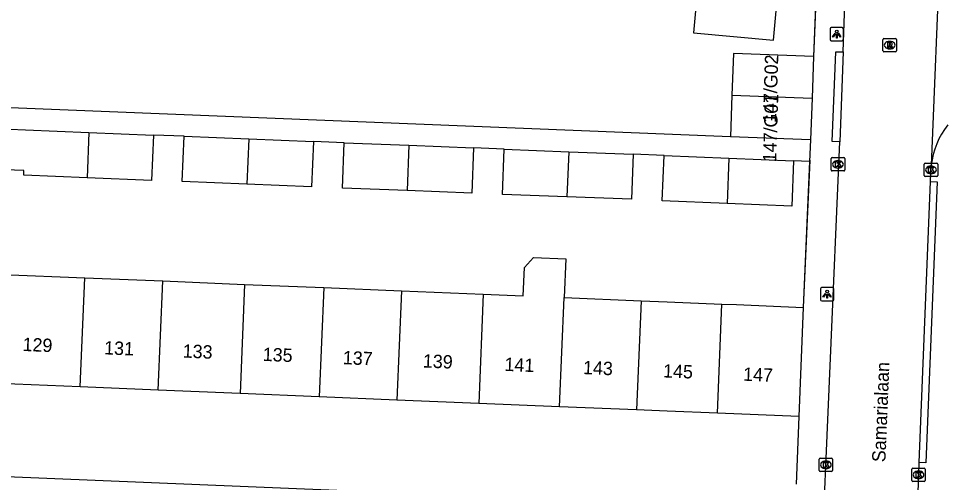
# Model space of a CAD drawing. Extents: x 161355 to 162026, y 386504 to 387459.
# Drawn here: x 161451.4 to 161520.8, y 387097.8 to 387132.6 of the extents above; entities that cross this region are included whole.
import ezdxf

# ---------------------------------------------------------------- set-up
doc = ezdxf.new("R2010")
doc.units = 0
for name, color, linetype in [('IMGEO_Kolk', 7, 'Continuous'), ('IMGEO_Lichtpunt', 7, 'Continuous'), ('IMGEO_Muur', 7, 'Continuous'), ('IMGEO_Openbare_ruimte_label', 7, 'Continuous'), ('IMGEO_Pand', 7, 'Continuous'), ('IMGEO_Pand_nummerreeks', 7, 'Continuous'), ('IMGEO_Rijbaan_lokaal_open', 7, 'Continuous'), ('IMGEO_Rioolput', 7, 'Continuous'), ('IMGEO_Voetpad_open', 7, 'Continuous')]:
    doc.layers.add(name, color=color, linetype=linetype)

msp = doc.modelspace()

# ---------------------------------------------------------------- linework, layer by layer
at = {"layer": 'IMGEO_Kolk'}
for p, q in [((161512.292, 387121.215), (161512.292, 387122.067)), ((161512.367, 387122.141), (161513.219, 387122.141)), ((161512.78, 387121.921), (161512.805, 387121.921)), ((161513.293, 387122.067), (161513.293, 387121.215)), ((161519.26, 387120.795), (161519.26, 387121.647)), ((161519.335, 387121.721), (161520.187, 387121.721)), ((161519.748, 387121.501), (161519.773, 387121.501)), ((161520.261, 387121.647), (161520.261, 387120.795)), ((161513.219, 387121.141), (161512.367, 387121.141)), ((161512.803, 387121.361), (161512.778, 387121.361)), ((161519.771, 387120.941), (161519.746, 387120.941)), ((161520.187, 387120.721), (161519.335, 387120.721)), ((161511.386, 387098.691), (161511.386, 387099.543)), ((161511.461, 387099.617), (161512.313, 387099.617)), ((161511.874, 387099.397), (161511.899, 387099.397)), ((161512.387, 387099.543), (161512.387, 387098.691)), ((161512.313, 387098.617), (161511.461, 387098.617)), ((161511.897, 387098.837), (161511.872, 387098.837)), ((161518.329, 387097.941), (161518.329, 387098.793)), ((161518.404, 387098.867), (161519.256, 387098.867)), ((161518.817, 387098.647), (161518.842, 387098.647)), ((161519.33, 387098.793), (161519.33, 387097.941)), ((161519.256, 387097.867), (161518.404, 387097.867)), ((161518.84, 387098.087), (161518.815, 387098.087))]:
    msp.add_line(p, q, dxfattribs=at)
for points in [[(161512.292, 387121.215), (161512.292, 387122.067)], [(161512.367, 387122.141), (161513.219, 387122.141)], [(161512.613, 387121.841), (161512.736, 387121.841), (161512.736, 387121.69), (161512.866, 387121.841), (161513.03, 387121.841), (161512.884, 387121.69), (161513.037, 387121.441), (161512.885, 387121.441), (161512.8, 387121.605), (161512.736, 387121.538), (161512.736, 387121.441), (161512.613, 387121.441), (161512.613, 387121.841)], [(161513.293, 387122.067), (161513.293, 387121.215)], [(161519.26, 387120.795), (161519.26, 387121.647)], [(161519.335, 387121.721), (161520.187, 387121.721)], [(161520.261, 387121.647), (161520.261, 387120.795)], [(161513.219, 387121.141), (161512.367, 387121.141)], [(161519.581, 387121.421), (161519.704, 387121.421), (161519.704, 387121.27), (161519.834, 387121.421), (161519.998, 387121.421), (161519.852, 387121.27), (161520.005, 387121.021), (161519.853, 387121.021), (161519.768, 387121.185), (161519.704, 387121.118), (161519.704, 387121.021), (161519.581, 387121.021), (161519.581, 387121.421)], [(161520.187, 387120.721), (161519.335, 387120.721)], [(161511.386, 387098.691), (161511.386, 387099.543)], [(161511.461, 387099.617), (161512.313, 387099.617)], [(161511.707, 387099.317), (161511.83, 387099.317), (161511.83, 387099.166), (161511.96, 387099.317), (161512.124, 387099.317), (161511.978, 387099.166), (161512.131, 387098.917), (161511.979, 387098.917), (161511.894, 387099.081), (161511.83, 387099.014), (161511.83, 387098.917), (161511.707, 387098.917), (161511.707, 387099.317)], [(161512.387, 387099.543), (161512.387, 387098.691)], [(161512.313, 387098.617), (161511.461, 387098.617)], [(161518.329, 387097.941), (161518.329, 387098.793)], [(161518.404, 387098.867), (161519.256, 387098.867)], [(161518.65, 387098.567), (161518.773, 387098.567), (161518.773, 387098.416), (161518.903, 387098.567), (161519.067, 387098.567), (161518.921, 387098.416), (161519.074, 387098.167), (161518.922, 387098.167), (161518.837, 387098.331), (161518.773, 387098.264), (161518.773, 387098.167), (161518.65, 387098.167), (161518.65, 387098.567)], [(161519.33, 387098.793), (161519.33, 387097.941)], [(161519.256, 387097.867), (161518.404, 387097.867)]]:
    msp.add_lwpolyline(points, dxfattribs=at)
for centre, start, end in [((161512.369, 387122.065), 91.55205, 178.44795), ((161512.369, 387122.065), 91.55205, 178.44795), ((161513.217, 387122.065), 1.55205, 88.44795), ((161513.217, 387122.065), 1.55205, 88.44795), ((161519.337, 387121.645), 91.55205, 178.44795), ((161519.337, 387121.645), 91.55205, 178.44795), ((161520.185, 387121.645), 1.55205, 88.44795), ((161520.185, 387121.645), 1.55205, 88.44795), ((161512.369, 387121.217), 181.55205, 268.44795), ((161512.369, 387121.217), 181.55205, 268.44795), ((161513.217, 387121.217), 271.55205, 358.44795), ((161513.217, 387121.217), 271.55205, 358.44795), ((161519.337, 387120.797), 181.55205, 268.44795), ((161519.337, 387120.797), 181.55205, 268.44795), ((161520.185, 387120.797), 271.55205, 358.44795), ((161520.185, 387120.797), 271.55205, 358.44795), ((161511.463, 387099.541), 91.55205, 178.44795), ((161511.463, 387099.541), 91.55205, 178.44795), ((161512.311, 387099.541), 1.55205, 88.44795), ((161512.311, 387099.541), 1.55205, 88.44795), ((161511.463, 387098.693), 181.55205, 268.44795), ((161511.463, 387098.693), 181.55205, 268.44795), ((161512.311, 387098.693), 271.55205, 358.44795), ((161512.311, 387098.693), 271.55205, 358.44795), ((161518.406, 387098.791), 91.55205, 178.44795), ((161518.406, 387098.791), 91.55205, 178.44795), ((161519.254, 387098.791), 1.55205, 88.44795), ((161519.254, 387098.791), 1.55205, 88.44795), ((161518.406, 387097.943), 181.55205, 268.44795), ((161518.406, 387097.943), 181.55205, 268.44795), ((161519.254, 387097.943), 271.55205, 358.44795), ((161519.254, 387097.943), 271.55205, 358.44795)]:
    msp.add_arc(centre, 0.0765, start, end, dxfattribs=at)
for centre, major_axis, ratio, start_param, end_param in [((161512.779, 387121.641), (-0.387, 0.002), 0.722429, 4.712389, 7.853982), ((161512.804, 387121.641), (-0.39, 0.002), 0.717154, 1.570796, 4.712389), ((161519.747, 387121.221), (-0.387, 0.002), 0.722429, 4.712389, 7.853982), ((161519.772, 387121.221), (-0.39, 0.002), 0.717154, 1.570796, 4.712389), ((161511.873, 387099.117), (-0.387, 0.002), 0.722429, 4.712389, 7.853982), ((161511.898, 387099.117), (-0.39, 0.002), 0.717154, 1.570796, 4.712389), ((161518.816, 387098.367), (-0.387, 0.002), 0.722429, 4.712389, 7.853982), ((161518.841, 387098.367), (-0.39, 0.002), 0.717154, 1.570796, 4.712389)]:
    msp.add_ellipse(centre, major_axis=major_axis, ratio=ratio, start_param=start_param, end_param=end_param, dxfattribs=at)
at = {"layer": 'IMGEO_Lichtpunt'}
for p, q in [((161512.197, 387131.794), (161512.197, 387130.987)), ((161512.197, 387131.794), (161512.197, 387130.987)), ((161513.099, 387131.889), (161512.291, 387131.889)), ((161513.099, 387131.889), (161512.291, 387131.889)), ((161513.193, 387130.987), (161513.193, 387131.794)), ((161513.193, 387130.987), (161513.193, 387131.794)), ((161512.291, 387130.893), (161513.099, 387130.893)), ((161512.291, 387130.893), (161513.099, 387130.893)), ((161511.477, 387112.302), (161511.477, 387111.495)), ((161511.477, 387112.302), (161511.477, 387111.495)), ((161512.379, 387112.397), (161511.571, 387112.397)), ((161512.379, 387112.397), (161511.571, 387112.397)), ((161512.473, 387111.495), (161512.473, 387112.302)), ((161512.473, 387111.495), (161512.473, 387112.302)), ((161511.571, 387111.401), (161512.379, 387111.401)), ((161511.571, 387111.401), (161512.379, 387111.401))]:
    msp.add_line(p, q, dxfattribs=at)
for points in [[(161512.571, 387131.458), (161512.61, 387131.43), (161512.422, 387131.168), (161512.384, 387131.195), (161512.571, 387131.458)], [(161512.673, 387131.41), (161512.72, 387131.41), (161512.72, 387131.088), (161512.673, 387131.088), (161512.673, 387131.41)], [(161512.783, 387131.43), (161512.821, 387131.457), (161513.008, 387131.195), (161512.969, 387131.167), (161512.783, 387131.43)], [(161511.851, 387111.966), (161511.89, 387111.938), (161511.702, 387111.676), (161511.664, 387111.703), (161511.851, 387111.966)], [(161511.953, 387111.918), (161512, 387111.918), (161512, 387111.596), (161511.953, 387111.596), (161511.953, 387111.918)], [(161512.063, 387111.938), (161512.101, 387111.965), (161512.288, 387111.703), (161512.249, 387111.675), (161512.063, 387111.938)]]:
    msp.add_lwpolyline(points, dxfattribs=at)
for centre in [(161512.696, 387131.592), (161511.976, 387112.1)]:
    msp.add_circle(centre, 0.0994, dxfattribs=at)
for centre, start, end in [((161512.291, 387131.794), 90, 180), ((161512.291, 387131.794), 90, 180), ((161513.099, 387131.794), 0, 90), ((161513.099, 387131.794), 0, 90), ((161512.291, 387130.987), 180, 270), ((161512.291, 387130.987), 180, 270), ((161513.099, 387130.987), 270, 0), ((161513.099, 387130.987), 270, 360), ((161511.571, 387112.302), 90, 180), ((161511.571, 387112.302), 90, 180), ((161512.379, 387112.302), 0, 90), ((161512.379, 387112.302), 0, 90), ((161511.571, 387111.495), 180, 270), ((161511.571, 387111.495), 180, 270), ((161512.379, 387111.495), 270, 0), ((161512.379, 387111.495), 270, 360)]:
    msp.add_arc(centre, 0.0946, start, end, dxfattribs=at)
at = {"layer": 'IMGEO_Muur'}
for points in [[(161511.276, 387137.506), (161510.967, 387129.712)], [(161510.673, 387121.961), (161510.192, 387110.915)]]:
    msp.add_lwpolyline(points, dxfattribs=at)
at = {"layer": 'IMGEO_Pand'}
for points in [[(161502.051, 387135.106), (161502.288, 387135.084), (161501.961, 387131.496), (161507.952, 387130.951), (161508.278, 387134.539), (161508.471, 387134.521)], [(161510.967, 387129.712), (161504.962, 387129.932), (161504.848, 387126.813)], [(161510.967, 387129.712), (161510.853, 387126.594)], [(161504.848, 387126.813), (161504.734, 387123.695)], [(161504.848, 387126.813), (161510.853, 387126.594)], [(161510.853, 387126.594), (161510.739, 387123.475)], [(161456.54, 387120.632), (161451.786, 387120.823), (161451.8, 387121.17), (161448.261, 387121.313), (161448.384, 387124.363)], [(161448.384, 387124.363), (161451.922, 387124.22), (161456.677, 387124.029)], [(161456.677, 387124.029), (161456.54, 387120.632)], [(161461.503, 387123.835), (161461.366, 387120.438), (161456.54, 387120.632)], [(161456.677, 387124.029), (161461.503, 387123.835)], [(161468.507, 387120.15), (161463.66, 387120.345), (161463.797, 387123.743)], [(161463.797, 387123.743), (161468.644, 387123.547)], [(161510.739, 387123.475), (161504.734, 387123.695)], [(161468.644, 387123.547), (161468.507, 387120.15)], [(161473.49, 387123.352), (161473.353, 387119.955), (161468.507, 387120.15)], [(161468.644, 387123.547), (161473.49, 387123.352)], [(161480.504, 387119.668), (161475.666, 387119.862), (161475.802, 387123.259)], [(161475.802, 387123.259), (161480.64, 387123.065)], [(161480.64, 387123.065), (161480.504, 387119.668)], [(161485.486, 387122.87), (161485.35, 387119.473), (161480.504, 387119.668)], [(161480.64, 387123.065), (161485.486, 387122.87)], [(161492.477, 387119.206), (161487.647, 387119.38), (161487.784, 387122.777)], [(161487.784, 387122.777), (161492.618, 387122.583)], [(161492.618, 387122.583), (161492.477, 387119.206)], [(161497.454, 387122.388), (161497.314, 387119.032), (161492.477, 387119.206)], [(161492.618, 387122.583), (161497.454, 387122.388)], [(161504.479, 387118.703), (161499.625, 387118.898), (161499.761, 387122.295)], [(161499.761, 387122.295), (161504.615, 387122.1)], [(161504.615, 387122.1), (161504.479, 387118.703)], [(161509.461, 387121.905), (161509.325, 387118.508), (161504.479, 387118.703)], [(161504.615, 387122.1), (161509.461, 387121.905)], [(161486.219, 387111.904), (161489.205, 387111.781), (161489.293, 387113.906), (161489.973, 387114.652), (161492.396, 387114.552), (161492.276, 387111.654)], [(161450.208, 387113.391), (161456.363, 387113.136)], [(161456.025, 387104.951), (161456.363, 387113.136)], [(161456.363, 387113.136), (161462.209, 387112.895)], [(161461.871, 387104.71), (161462.209, 387112.895)], [(161462.209, 387112.895), (161468.331, 387112.642)], [(161468.331, 387112.642), (161467.993, 387104.457)], [(161468.331, 387112.642), (161474.265, 387112.397)], [(161474.265, 387112.397), (161473.927, 387104.212)], [(161474.265, 387112.397), (161480.088, 387112.157)], [(161480.088, 387112.157), (161479.75, 387103.972)], [(161480.088, 387112.157), (161486.219, 387111.904)], [(161486.219, 387111.904), (161485.881, 387103.719)], [(161491.938, 387103.469), (161492.276, 387111.654)], [(161492.276, 387111.654), (161498.039, 387111.416)], [(161498.039, 387111.416), (161497.701, 387103.231)], [(161498.039, 387111.416), (161500, 387111.335), (161504.097, 387111.166)], [(161503.759, 387102.981), (161504.097, 387111.166)], [(161504.097, 387111.166), (161505.197, 387111.121), (161510.192, 387110.915)], [(161510.192, 387110.915), (161509.854, 387102.729)], [(161456.025, 387104.951), (161449.869, 387105.205), (161449.953, 387107.231)], [(161461.871, 387104.71), (161456.025, 387104.951)], [(161467.993, 387104.457), (161461.871, 387104.71)], [(161473.927, 387104.212), (161467.993, 387104.457)], [(161479.75, 387103.972), (161473.927, 387104.212)], [(161485.881, 387103.719), (161479.75, 387103.972)], [(161491.938, 387103.469), (161485.881, 387103.719)], [(161497.701, 387103.231), (161491.938, 387103.469)], [(161503.759, 387102.981), (161500, 387103.136), (161497.701, 387103.231)], [(161509.854, 387102.729), (161503.759, 387102.981)]]:
    msp.add_lwpolyline(points, dxfattribs=at)
at = {"layer": 'IMGEO_Rijbaan_lokaal_open'}
for points in [[(161513.191, 387130.059), (161513.739, 387145.846)], [(161520.472, 387138.311), (161520.445, 387138.15), (161519.774, 387121.572)], [(161513.191, 387130.059), (161512.919, 387123.336)], [(161511.482, 387089.761), (161512.919, 387123.336)], [(161519.725, 387120.348), (161519.774, 387121.572)], [(161518.878, 387099.285), (161519.725, 387120.348)], [(161518.541, 387089.529), (161518.878, 387099.285)]]:
    msp.add_lwpolyline(points, dxfattribs=at)
msp.add_arc((161525.78, 387120.862), 6.048, 141.91311, 173.25986, dxfattribs=at)
at = {"layer": 'IMGEO_Rioolput'}
for p, q in [((161516.164, 387130.147), (161516.164, 387130.999)), ((161516.239, 387131.073), (161517.091, 387131.073)), ((161516.652, 387130.853), (161516.677, 387130.853)), ((161517.165, 387130.999), (161517.165, 387130.147)), ((161517.091, 387130.073), (161516.239, 387130.073)), ((161516.675, 387130.293), (161516.65, 387130.293))]:
    msp.add_line(p, q, dxfattribs=at)
for points in [[(161516.164, 387130.147), (161516.164, 387130.999)], [(161516.239, 387131.073), (161517.091, 387131.073)], [(161516.753, 387130.771), (161516.501, 387130.773), (161516.501, 387130.373)], [(161516.501, 387130.373), (161516.625, 387130.373), (161516.625, 387130.535), (161516.636, 387130.535)], [(161516.679, 387130.692), (161516.625, 387130.692), (161516.625, 387130.611)], [(161516.625, 387130.611), (161516.677, 387130.611)], [(161517.165, 387130.999), (161517.165, 387130.147)], [(161517.091, 387130.073), (161516.239, 387130.073)], [(161516.683, 387130.506), (161516.754, 387130.373), (161516.894, 387130.373), (161516.829, 387130.499)]]:
    msp.add_lwpolyline(points, dxfattribs=at)
for centre, radius, start, end in [((161516.241, 387130.997), 0.0765, 91.55205, 178.44795), ((161516.241, 387130.997), 0.0765, 91.55205, 178.44795), ((161516.635, 387130.482), 0.0533, 26.02933, 88.69889), ((161516.661, 387130.8), 0.19, 274.7715, 282.96867), ((161516.685, 387130.596), 0.0964, 77.00612, 93.18647), ((161516.699, 387130.653), 0.0378, 276.66336, 79.67722), ((161516.752, 387130.661), 0.109, 350.36119, 89.41601), ((161516.75, 387130.661), 0.112, 277.58423, 350.98172), ((161516.734, 387130.446), 0.108, 29.51342, 73.79051), ((161517.089, 387130.997), 0.0765, 1.55205, 88.44795), ((161517.089, 387130.997), 0.0765, 1.55205, 88.44795), ((161516.241, 387130.149), 0.0765, 181.55205, 268.44795), ((161516.241, 387130.149), 0.0765, 181.55205, 268.44795), ((161517.089, 387130.149), 0.0765, 271.55205, 358.44795), ((161517.089, 387130.149), 0.0765, 271.55205, 358.44795)]:
    msp.add_arc(centre, radius, start, end, dxfattribs=at)
for centre, major_axis, ratio, start_param, end_param in [((161516.651, 387130.573), (-0.387, 0.002), 0.722429, 4.712389, 7.853982), ((161516.676, 387130.573), (-0.39, 0.002), 0.717154, 1.570796, 4.712389)]:
    msp.add_ellipse(centre, major_axis=major_axis, ratio=ratio, start_param=start_param, end_param=end_param, dxfattribs=at)
at = {"layer": 'IMGEO_Voetpad_open'}
for points in [[(161504.734, 387123.695), (161443.304, 387126.162), (161444.539, 387155.245)], [(161511.242, 387136.649), (161510.967, 387129.712)], [(161512.919, 387123.336), (161512.362, 387123.349), (161512.629, 387130.073), (161513.191, 387130.059)], [(161463.797, 387123.743), (161461.503, 387123.835)], [(161475.802, 387123.259), (161473.49, 387123.352)], [(161487.784, 387122.777), (161485.486, 387122.87)], [(161510.739, 387123.475), (161510.669, 387121.856)], [(161499.761, 387122.295), (161497.454, 387122.388)], [(161510.669, 387121.856), (161509.461, 387121.905)], [(161510.669, 387121.856), (161510.192, 387110.915)], [(161519.725, 387120.348), (161520.223, 387120.336), (161519.365, 387099.273), (161518.878, 387099.285)], [(161509.854, 387102.729), (161509.669, 387097.673)], [(161443.218, 387098.534), (161500, 387096.204), (161507.716, 387095.887)]]:
    msp.add_lwpolyline(points, dxfattribs=at)

# ---------------------------------------------------------------- texts
at = {"layer": 'IMGEO_Openbare_ruimte_label'}
msp.add_text('Samarialaan', height=1, rotation=87.64984, dxfattribs=at).set_placement((161516.342, 387099.302))
at = {"layer": 'IMGEO_Pand_nummerreeks'}
for s, rotation, p in [('147/G02', 88.12212, (161508.158, 387124.724)), ('147/G01', 88.12212, (161508.161, 387121.78)), ('129', 357.63634, (161451.686, 387107.653)), ('131', 357.63634, (161457.798, 387107.4)), ('133', 357.63634, (161463.683, 387107.158)), ('135', 357.63634, (161469.681, 387106.91)), ('137', 357.63634, (161475.68, 387106.662)), ('139', 357.63634, (161481.678, 387106.415)), ('141', 357.63368, (161487.791, 387106.161)), ('143', 357.63634, (161493.675, 387105.92)), ('145', 357.63634, (161499.674, 387105.672)), ('147', 357.63634, (161505.672, 387105.424))]:
    msp.add_text(s, height=1, rotation=rotation, dxfattribs=at).set_placement(p)

doc.saveas('drawing.dxf')
